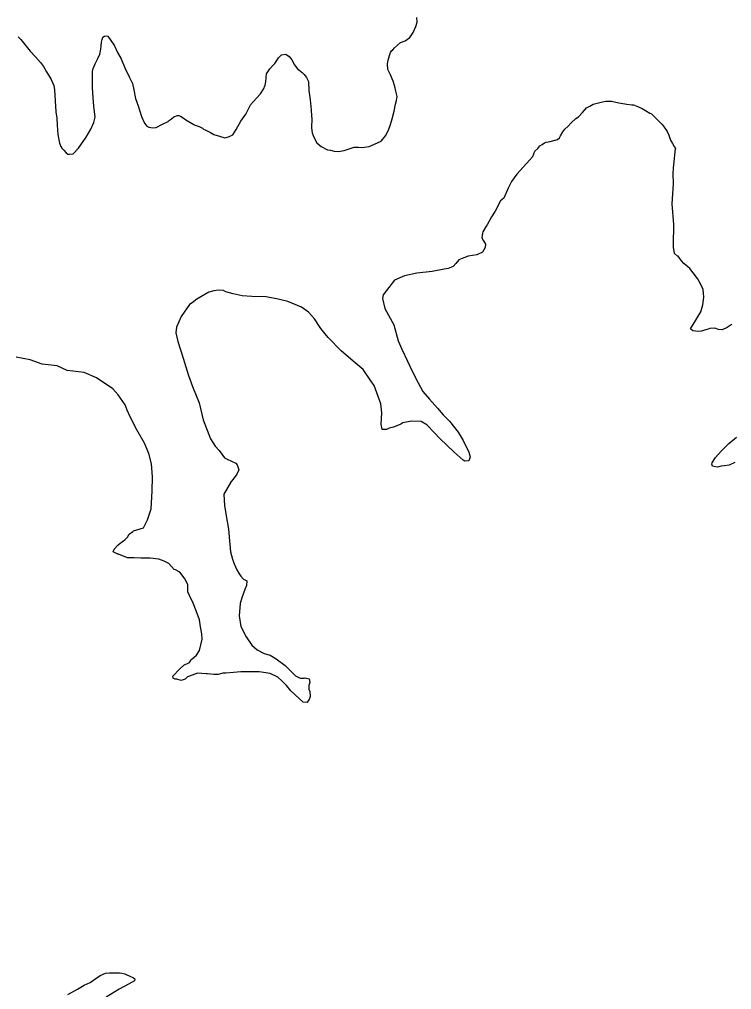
# Model space of a CAD drawing. Extents: x -939622 to -934245, y 1383184 to 1385301.
# Drawn here: x -935513.75 to -935505.38, y 1384290.84 to 1384302.23 of the extents above; entities that cross this region are included whole.
import ezdxf

# ---------------------------------------------------------------- set-up
doc = ezdxf.new("R2010")
doc.units = 0
doc.layers.add('9', color=7, linetype='Continuous')

msp = doc.modelspace()

# ---------------------------------------------------------------- linework, layer by layer
at = {"layer": '9'}
for points in [[(-935511.893, 1384301.097), (-935511.878, 1384301.097), (-935511.857, 1384301.092), (-935511.814, 1384301.062), (-935511.793, 1384301.047), (-935511.702, 1384300.992), (-935511.696, 1384300.989), (-935511.636, 1384300.969), (-935511.6, 1384300.948), (-935511.585, 1384300.939), (-935511.56, 1384300.928), (-935511.506, 1384300.898), (-935511.464, 1384300.875), (-935511.397, 1384300.855), (-935511.337, 1384300.838), (-935511.292, 1384300.847), (-935511.242, 1384300.872), (-935511.204, 1384300.933), (-935511.148, 1384301.03), (-935511.089, 1384301.115), (-935511.034, 1384301.224), (-935510.966, 1384301.3), (-935510.918, 1384301.354), (-935510.883, 1384301.409), (-935510.863, 1384301.454), (-935510.854, 1384301.494), (-935510.847, 1384301.587), (-935510.806, 1384301.647), (-935510.773, 1384301.684), (-935510.749, 1384301.708), (-935510.717, 1384301.754), (-935510.705, 1384301.775), (-935510.67, 1384301.809), (-935510.619, 1384301.818), (-935510.58, 1384301.792), (-935510.549, 1384301.75), (-935510.518, 1384301.691), (-935510.488, 1384301.649), (-935510.427, 1384301.602), (-935510.403, 1384301.578), (-935510.378, 1384301.545), (-935510.354, 1384301.498), (-935510.349, 1384301.393), (-935510.333, 1384301.282), (-935510.322, 1384301.165), (-935510.318, 1384301.09), (-935510.315, 1384301.063), (-935510.319, 1384300.954), (-935510.312, 1384300.894), (-935510.294, 1384300.85), (-935510.254, 1384300.778), (-935510.205, 1384300.734), (-935510.13, 1384300.696), (-935510.097, 1384300.69), (-935510.054, 1384300.679), (-935510.003, 1384300.676), (-935509.935, 1384300.689), (-935509.875, 1384300.708), (-935509.818, 1384300.727), (-935509.767, 1384300.725), (-935509.725, 1384300.722), (-935509.698, 1384300.726), (-935509.641, 1384300.736), (-935509.579, 1384300.761), (-935509.501, 1384300.798), (-935509.451, 1384300.859), (-935509.413, 1384300.928), (-935509.39, 1384300.992), (-935509.37, 1384301.058), (-935509.347, 1384301.148), (-935509.333, 1384301.23), (-935509.319, 1384301.275), (-935509.311, 1384301.32), (-935509.326, 1384301.383), (-935509.339, 1384301.44), (-935509.358, 1384301.503), (-935509.392, 1384301.577), (-935509.407, 1384301.607), (-935509.42, 1384301.64), (-935509.424, 1384301.703), (-935509.418, 1384301.748), (-935509.404, 1384301.803), (-935509.39, 1384301.839), (-935509.378, 1384301.857), (-935509.363, 1384301.869), (-935509.345, 1384301.894), (-935509.274, 1384301.955), (-935509.218, 1384301.974), (-935509.164, 1384302.013), (-935509.126, 1384302.071), (-935509.094, 1384302.144), (-935509.077, 1384302.195), (-935509.08, 1384302.249)], [(-935513.762, 1384302.023), (-935513.734, 1384301.99), (-935513.685, 1384301.931), (-935513.621, 1384301.854), (-935513.56, 1384301.788), (-935513.5, 1384301.72), (-935513.466, 1384301.673), (-935513.429, 1384301.61), (-935513.377, 1384301.521), (-935513.343, 1384301.449), (-935513.336, 1384301.398), (-935513.328, 1384301.269), (-935513.321, 1384301.14), (-935513.311, 1384301.068), (-935513.306, 1384300.984), (-935513.299, 1384300.876), (-935513.277, 1384300.774), (-935513.261, 1384300.735), (-935513.249, 1384300.714), (-935513.24, 1384300.702), (-935513.228, 1384300.693), (-935513.2, 1384300.661), (-935513.179, 1384300.646), (-935513.161, 1384300.643), (-935513.119, 1384300.65), (-935513.054, 1384300.714), (-935512.966, 1384300.844), (-935512.91, 1384300.938), (-935512.875, 1384301.017), (-935512.861, 1384301.08), (-935512.875, 1384301.209), (-935512.882, 1384301.305), (-935512.89, 1384301.422), (-935512.891, 1384301.519), (-935512.892, 1384301.615), (-935512.881, 1384301.651), (-935512.858, 1384301.705), (-935512.828, 1384301.766), (-935512.805, 1384301.82), (-935512.794, 1384301.877), (-935512.788, 1384301.917), (-935512.783, 1384301.959), (-935512.778, 1384301.992), (-935512.769, 1384302.019), (-935512.748, 1384302.031), (-935512.727, 1384302.035), (-935512.709, 1384302.029), (-935512.675, 1384301.978), (-935512.633, 1384301.916), (-935512.595, 1384301.838), (-935512.555, 1384301.764), (-935512.512, 1384301.659), (-935512.46, 1384301.552), (-935512.42, 1384301.474), (-935512.404, 1384301.399), (-935512.384, 1384301.297), (-935512.353, 1384301.211), (-935512.315, 1384301.088), (-935512.278, 1384301.01), (-935512.254, 1384300.975), (-935512.227, 1384300.963), (-935512.182, 1384300.955), (-935512.143, 1384300.958), (-935512.068, 1384300.995), (-935512.003, 1384301.029), (-935511.997, 1384301.036), (-935511.961, 1384301.06), (-935511.937, 1384301.081), (-935511.893, 1384301.097)], [(-935507.72, 1384300.616), (-935507.697, 1384300.679), (-935507.662, 1384300.713), (-935507.638, 1384300.743), (-935507.611, 1384300.759), (-935507.582, 1384300.777), (-935507.561, 1384300.786), (-935507.516, 1384300.793), (-935507.429, 1384300.818), (-935507.406, 1384300.837), (-935507.394, 1384300.861), (-935507.365, 1384300.906), (-935507.344, 1384300.937), (-935507.303, 1384300.973), (-935507.267, 1384301.013), (-935507.214, 1384301.062), (-935507.181, 1384301.083), (-935507.137, 1384301.132), (-935507.087, 1384301.187), (-935507.048, 1384301.208), (-935507.009, 1384301.23), (-935506.946, 1384301.246), (-935506.899, 1384301.259), (-935506.863, 1384301.265), (-935506.845, 1384301.268), (-935506.794, 1384301.266), (-935506.707, 1384301.246), (-935506.613, 1384301.23), (-935506.556, 1384301.224), (-935506.538, 1384301.222), (-935506.499, 1384301.207), (-935506.436, 1384301.181), (-935506.396, 1384301.158), (-935506.345, 1384301.125), (-935506.327, 1384301.116), (-935506.303, 1384301.096), (-935506.263, 1384301.057), (-935506.242, 1384301.037), (-935506.205, 1384300.998), (-935506.184, 1384300.974), (-935506.141, 1384300.909), (-935506.123, 1384300.867), (-935506.101, 1384300.81), (-935506.079, 1384300.768), (-935506.058, 1384300.733), (-935506.049, 1384300.718), (-935506.044, 1384300.709)], [(-935506.064, 1384300.519), (-935506.044, 1384300.709)], [(-935507.72, 1384300.616), (-935507.906, 1384300.411), (-935507.969, 1384300.323), (-935508.007, 1384300.244), (-935508.06, 1384300.13), (-935508.099, 1384300.096), (-935508.161, 1384299.975), (-935508.206, 1384299.909), (-935508.256, 1384299.815), (-935508.268, 1384299.8), (-935508.306, 1384299.734), (-935508.309, 1384299.719), (-935508.318, 1384299.661), (-935508.3, 1384299.626), (-935508.275, 1384299.59), (-935508.275, 1384299.584), (-935508.278, 1384299.551), (-935508.308, 1384299.496), (-935508.376, 1384299.463), (-935508.478, 1384299.447), (-935508.547, 1384299.422), (-935508.586, 1384299.404), (-935508.622, 1384299.361), (-935508.655, 1384299.325), (-935508.714, 1384299.304), (-935508.762, 1384299.294), (-935508.903, 1384299.269), (-935509.08, 1384299.25), (-935509.227, 1384299.215), (-935509.344, 1384299.166), (-935509.475, 1384298.994), (-935509.486, 1384298.949), (-935509.458, 1384298.835), (-935509.352, 1384298.64), (-935509.302, 1384298.454), (-935509.257, 1384298.355), (-935509.192, 1384298.217), (-935509.137, 1384298.097), (-935509.064, 1384297.96), (-935509.012, 1384297.858), (-935508.934, 1384297.771), (-935508.84, 1384297.663), (-935508.773, 1384297.586), (-935508.698, 1384297.511), (-935508.597, 1384297.383), (-935508.537, 1384297.284), (-935508.469, 1384297.146), (-935508.454, 1384297.092), (-935508.472, 1384297.047), (-935508.517, 1384297.043), (-935508.538, 1384297.055), (-935508.641, 1384297.148), (-935508.813, 1384297.309), (-935508.874, 1384297.374), (-935508.964, 1384297.47), (-935509.031, 1384297.509), (-935509.142, 1384297.511), (-935509.244, 1384297.492), (-935509.268, 1384297.477), (-935509.354, 1384297.44), (-935509.408, 1384297.428), (-935509.438, 1384297.412), (-935509.489, 1384297.412), (-935509.499, 1384297.478), (-935509.494, 1384297.61), (-935509.504, 1384297.713), (-935509.583, 1384297.929), (-935509.623, 1384297.985), (-935509.711, 1384298.117), (-935509.829, 1384298.215), (-935509.968, 1384298.338), (-935510.122, 1384298.493), (-935510.21, 1384298.597), (-935510.283, 1384298.711), (-935510.353, 1384298.792), (-935510.437, 1384298.851), (-935510.597, 1384298.916), (-935510.708, 1384298.943), (-935510.85, 1384298.972), (-935511.018, 1384298.973), (-935511.132, 1384298.981), (-935511.237, 1384299.005), (-935511.324, 1384299.031), (-935511.352, 1384299.046), (-935511.415, 1384299.048), (-935511.466, 1384299.042), (-935511.523, 1384299.027), (-935511.666, 1384298.944), (-935511.72, 1384298.899), (-935511.753, 1384298.881), (-935511.848, 1384298.741), (-935511.904, 1384298.615), (-935511.912, 1384298.548), (-935511.887, 1384298.446), (-935511.826, 1384298.251), (-935511.764, 1384298.047), (-935511.715, 1384297.918), (-935511.636, 1384297.726), (-935511.592, 1384297.528), (-935511.503, 1384297.306), (-935511.448, 1384297.22)], [(-935505.712, 1384298.968), (-935505.713, 1384299.014), (-935505.719, 1384299.056), (-935505.753, 1384299.131), (-935505.783, 1384299.187), (-935505.835, 1384299.253), (-935505.874, 1384299.304), (-935505.947, 1384299.361), (-935505.971, 1384299.394), (-935506.013, 1384299.447), (-935506.019, 1384299.447), (-935506.053, 1384299.48), (-935506.065, 1384299.552), (-935506.068, 1384299.579), (-935506.061, 1384299.82), (-935506.081, 1384300.06), (-935506.065, 1384300.295), (-935506.069, 1384300.412), (-935506.067, 1384300.485), (-935506.064, 1384300.519)], [(-935505.38, 1384298.649), (-935505.389, 1384298.64), (-935505.436, 1384298.61), (-935505.496, 1384298.585), (-935505.538, 1384298.588), (-935505.58, 1384298.603), (-935505.638, 1384298.599), (-935505.661, 1384298.59), (-935505.703, 1384298.578), (-935505.739, 1384298.568), (-935505.778, 1384298.565), (-935505.841, 1384298.573), (-935505.866, 1384298.594), (-935505.803, 1384298.697), (-935505.777, 1384298.742), (-935505.744, 1384298.794), (-935505.721, 1384298.878), (-935505.712, 1384298.968)], [(-935512.05, 1384295.868), (-935512.111, 1384295.891), (-935512.213, 1384295.902), (-935512.321, 1384295.905), (-935512.402, 1384295.907), (-935512.462, 1384295.907), (-935512.48, 1384295.906), (-935512.585, 1384295.951), (-935512.594, 1384295.951), (-935512.649, 1384295.977), (-935512.634, 1384296.008), (-935512.592, 1384296.056), (-935512.565, 1384296.08), (-935512.512, 1384296.12), (-935512.479, 1384296.15), (-935512.458, 1384296.186), (-935512.416, 1384296.217), (-935512.407, 1384296.223), (-935512.291, 1384296.26), (-935512.246, 1384296.353), (-935512.202, 1384296.483), (-935512.189, 1384296.691), (-935512.184, 1384296.859), (-935512.197, 1384297.009), (-935512.228, 1384297.132), (-935512.28, 1384297.252), (-935512.369, 1384297.411), (-935512.448, 1384297.564), (-935512.482, 1384297.642), (-935512.506, 1384297.705), (-935512.588, 1384297.822), (-935512.652, 1384297.89), (-935512.845, 1384298.021), (-935512.989, 1384298.083), (-935513.188, 1384298.106), (-935513.305, 1384298.162), (-935513.483, 1384298.182), (-935513.624, 1384298.232), (-935513.786, 1384298.264)], [(-935505.346, 1384297.025), (-935505.412, 1384296.995), (-935505.472, 1384296.988), (-935505.508, 1384296.982), (-935505.55, 1384296.973), (-935505.592, 1384296.978), (-935505.61, 1384296.984), (-935505.616, 1384297.005), (-935505.613, 1384297.023), (-935505.578, 1384297.081), (-935505.503, 1384297.165), (-935505.417, 1384297.25), (-935505.327, 1384297.323)], [(-935511.448, 1384297.22), (-935511.403, 1384297.166), (-935511.342, 1384297.082), (-935511.309, 1384297.067), (-935511.207, 1384297.017), (-935511.192, 1384296.999), (-935511.17, 1384296.939), (-935511.197, 1384296.891), (-935511.238, 1384296.83), (-935511.262, 1384296.803), (-935511.348, 1384296.655), (-935511.341, 1384296.52), (-935511.322, 1384296.402), (-935511.294, 1384296.243), (-935511.281, 1384296.108), (-935511.271, 1384295.979), (-935511.246, 1384295.892), (-935511.228, 1384295.838), (-935511.197, 1384295.766), (-935511.167, 1384295.721), (-935511.148, 1384295.694), (-935511.118, 1384295.658), (-935511.076, 1384295.637), (-935511.081, 1384295.583), (-935511.102, 1384295.535), (-935511.137, 1384295.438), (-935511.155, 1384295.372), (-935511.166, 1384295.228), (-935511.147, 1384295.102), (-935511.086, 1384294.982), (-935511.019, 1384294.883), (-935510.955, 1384294.829), (-935510.874, 1384294.785), (-935510.802, 1384294.767), (-935510.735, 1384294.723), (-935510.627, 1384294.645), (-935510.551, 1384294.565), (-935510.506, 1384294.523), (-935510.46, 1384294.499), (-935510.448, 1384294.496), (-935510.406, 1384294.497), (-935510.394, 1384294.5), (-935510.346, 1384294.488), (-935510.337, 1384294.446), (-935510.349, 1384294.41), (-935510.351, 1384294.368), (-935510.339, 1384294.338), (-935510.333, 1384294.281), (-935510.347, 1384294.247), (-935510.374, 1384294.211), (-935510.416, 1384294.214), (-935510.462, 1384294.256), (-935510.561, 1384294.348), (-935510.61, 1384294.408), (-935510.661, 1384294.459), (-935510.713, 1384294.509), (-935510.803, 1384294.551), (-935510.932, 1384294.568), (-935510.995, 1384294.57), (-935511.149, 1384294.569), (-935511.236, 1384294.562), (-935511.323, 1384294.556), (-935511.332, 1384294.556), (-935511.359, 1384294.553), (-935511.416, 1384294.54), (-935511.428, 1384294.54), (-935511.467, 1384294.54), (-935511.5, 1384294.542), (-935511.545, 1384294.545), (-935511.554, 1384294.545), (-935511.656, 1384294.553), (-935511.752, 1384294.519), (-935511.773, 1384294.51), (-935511.802, 1384294.483), (-935511.85, 1384294.468), (-935511.899, 1384294.485), (-935511.92, 1384294.485), (-935511.944, 1384294.494), (-935511.947, 1384294.521), (-935511.866, 1384294.606), (-935511.819, 1384294.648), (-935511.75, 1384294.679), (-935511.732, 1384294.712), (-935511.72, 1384294.724), (-935511.667, 1384294.764), (-935511.634, 1384294.821), (-935511.602, 1384294.954), (-935511.608, 1384295.017), (-935511.621, 1384295.098), (-935511.634, 1384295.179), (-935511.671, 1384295.287), (-935511.71, 1384295.377), (-935511.75, 1384295.464), (-935511.771, 1384295.509), (-935511.772, 1384295.59), (-935511.803, 1384295.656), (-935511.866, 1384295.74), (-935511.915, 1384295.766), (-935511.93, 1384295.769), (-935511.993, 1384295.841), (-935512.05, 1384295.868)], [(-935513.179, 1384290.785), (-935513.065, 1384290.846), (-935512.987, 1384290.892), (-935512.919, 1384290.926), (-935512.853, 1384290.971), (-935512.799, 1384291.008), (-935512.739, 1384291.032), (-935512.691, 1384291.039), (-935512.631, 1384291.039), (-935512.574, 1384291.036), (-935512.544, 1384291.034), (-935512.511, 1384291.028), (-935512.487, 1384291.016), (-935512.46, 1384291.001), (-935512.409, 1384290.978), (-935512.394, 1384290.966), (-935512.399, 1384290.942), (-935512.468, 1384290.905), (-935512.576, 1384290.847), (-935512.731, 1384290.753)]]:
    msp.add_lwpolyline(points, dxfattribs=at)

doc.saveas('drawing.dxf')
